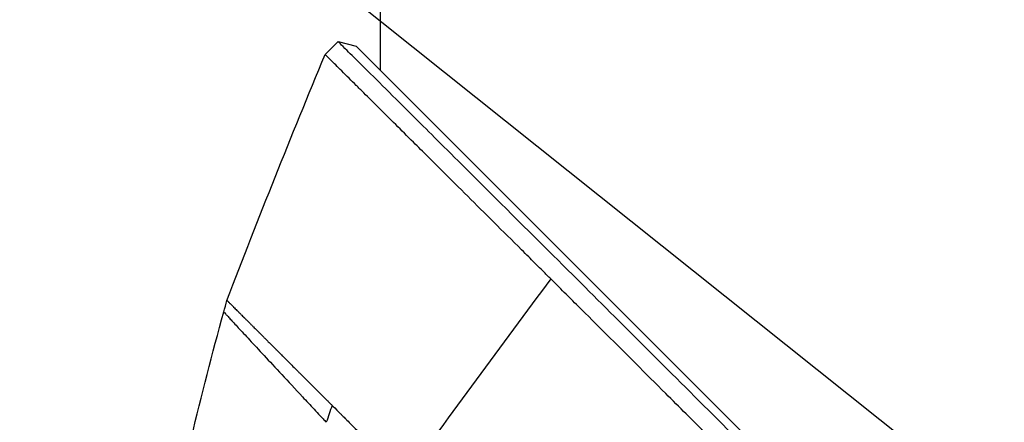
# Model space of a CAD drawing. Header units: millimetres. Extents: x 0 to 4378, y 0 to 2397.
# Tile 413 of 656: x 1385 to 1439, y 694 to 716. Entities that reach past the tile are written whole.
import ezdxf

# ---------------------------------------------------------------- set-up
doc = ezdxf.new("R2010")
doc.units = ezdxf.units.MM
doc.header["$LTSCALE"] = 0.2
doc.styles.add('Rainbow-5.0 Style', font='malgunsl.ttf')
doc.dimstyles.new('Rainbow-5.0 Style', dxfattribs={"dimtxt": 4.5, "dimasz": 2.5, "dimexe": 1, "dimexo": 1, "dimgap": 1, "dimtad": 1, "dimdsep": 46, "dimtxsty": 'Rainbow-5.0 Style', "dimcen": 0, "dimclrd": 251, "dimclre": 251, "dimclrt": 7, "dimazin": 3, "dimtp": 0.1, "dimtm": 0.1, "dimtfac": 0.61, "dimtmove": 0, "dimatfit": 3, "dimfxl": 1, "dimlwd": -1, "dimlwe": -1, "dimarcsym": 1})

# ---------------------------------------------------------------- blocks, each defined once
blk = doc.blocks.new('Blk$A17R2-5W24F')
for p, q in [((-207.4, 233.4), (-207.4, 213.634)), ((-209.695, 215.202), (-210.402, 214.495)), ((-209.695, 215.202), (-208.707, 214.941)), ((-102.946, 109.179), (-208.707, 214.941))]:
    blk.add_line(p, q)
blk.add_arc((184.701, 58.671), 417.706, 160.90417, 161.0381)
for points, knots in [([(-122.768, 128.147), (-122.812, 128.191), (-123.254, 128.635), (-124.241, 129.626), (-124.614, 130.001), (-125.738, 131.13), (-126.497, 131.892), (-128.799, 134.204), (-130.369, 135.779), (-135.147, 140.576), (-138.442, 143.883), (-142.751, 148.204), (-143.714, 149.169), (-145.786, 151.246), (-146.897, 152.36), (-148.423, 153.889), (-148.832, 154.299), (-149.342, 154.81), (-149.435, 154.903), (-149.608, 155.077), (-149.692, 155.161), (-149.824, 155.293), (-149.869, 155.338), (-149.979, 155.449), (-150.05, 155.519), (-150.249, 155.719), (-150.411, 155.882), (-151.227, 156.702), (-151.863, 157.342), (-153.803, 159.293), (-155.102, 160.6), (-157.814, 163.33), (-159.228, 164.753), (-160.927, 166.463), (-161.219, 166.758), (-161.659, 167.201), (-161.805, 167.348), (-162.058, 167.603), (-162.158, 167.704), (-162.73, 168.278), (-163.264, 168.813), (-166.035, 171.591), (-168.228, 173.79), (-171.392, 176.961), (-172.385, 177.956), (-175.266, 180.841), (-177.142, 182.719), (-179.821, 185.401), (-180.671, 186.252), (-182.322, 187.903), (-183.129, 188.711), (-185.47, 191.051), (-186.982, 192.562), (-191.197, 196.774), (-193.808, 199.38), (-196.702, 202.267), (-197.183, 202.746), (-199.422, 204.978), (-201.061, 206.612), (-203.078, 208.62), (-203.604, 209.143), (-204.539, 210.074), (-204.954, 210.487), (-205.69, 211.22), (-206.017, 211.545), (-207.405, 212.926), (-208.25, 213.766), (-208.968, 214.48), (-209.094, 214.606), (-209.366, 214.876), (-209.489, 214.998), (-209.653, 215.161), (-209.695, 215.202), (-209.695, 215.202)], [0.000001, 0.000001, 0.000001, 0.000001, 0.0219532, 0.0219532, 0.0351184, 0.0351184, 0.0614547, 0.0614547, 0.1141108, 0.1141108, 0.2193661, 0.2193661, 0.2494452, 0.2494452, 0.2838226, 0.2838226, 0.2965481, 0.2965481, 0.2993275, 0.2993275, 0.3018631, 0.3018631, 0.3033739, 0.3033739, 0.3052155, 0.3052155, 0.3091295, 0.3091295, 0.3252412, 0.3252412, 0.3574735, 0.3574735, 0.3925774, 0.3925774, 0.3999028, 0.3999028, 0.4035745, 0.4035745, 0.4063648, 0.4063648, 0.4181873, 0.4181873, 0.4644663, 0.4644663, 0.485753, 0.485753, 0.5266159, 0.5266159, 0.5454334, 0.5454334, 0.5638445, 0.5638445, 0.5994036, 0.5994036, 0.6655638, 0.6655638, 0.6790011, 0.6790011, 0.7294087, 0.7294087, 0.7483147, 0.7483147, 0.7648625, 0.7648625, 0.7793406, 0.7793406, 0.8301111, 0.8301111, 0.8427768, 0.8427768, 0.8617727, 0.8617727, 0.8807622, 0.8807622, 0.8807622, 0.8807622]), ([(-198.088, 202.237), (-198.104, 202.252), (-198.162, 202.311), (-198.291, 202.439), (-198.342, 202.489), (-198.493, 202.64), (-198.594, 202.741), (-198.894, 203.04), (-199.092, 203.237), (-199.419, 203.563), (-199.549, 203.693), (-200.197, 204.338), (-200.701, 204.841), (-202.173, 206.308), (-203.098, 207.229), (-204.527, 208.652), (-205.069, 209.191), (-206.254, 210.371), (-206.872, 210.985), (-207.735, 211.843), (-208.025, 212.132), (-208.435, 212.54), (-208.572, 212.676), (-208.839, 212.942), (-208.969, 213.071), (-209.383, 213.483), (-209.628, 213.726), (-210.017, 214.113), (-210.162, 214.257), (-210.354, 214.448), (-210.402, 214.495), (-210.402, 214.495)], [-1.679188, -1.679188, -1.679188, -1.679188, -1.6700507, -1.6700507, -1.664133, -1.664133, -1.652298, -1.652298, -1.6286625, -1.6286625, -1.6128938, -1.6128938, -1.5498083, -1.5498083, -1.423659, -1.423659, -1.339547, -1.339547, -1.2274326, -1.2274326, -1.1636983, -1.1636983, -1.1295618, -1.1295618, -1.0931766, -1.0931766, -1.0061903, -1.0061903, -0.9209563, -0.9209563, -0.8368224, -0.8368224, -0.8368224, -0.8368224]), ([(-123.475, 127.44), (-123.494, 127.459), (-123.699, 127.665), (-123.859, 127.825), (-123.955, 127.922), (-124.244, 128.212), (-124.437, 128.406), (-125.02, 128.991), (-125.41, 129.384), (-126.591, 130.569), (-127.387, 131.369), (-129.805, 133.797), (-131.454, 135.453), (-136.476, 140.493), (-139.943, 143.97), (-143.94, 147.98), (-144.419, 148.46), (-145.395, 149.438), (-145.892, 149.937), (-146.576, 150.624), (-146.763, 150.811), (-147.185, 151.234), (-147.412, 151.46), (-147.792, 151.841), (-147.943, 151.992), (-148.181, 152.231), (-148.267, 152.318), (-148.55, 152.602), (-148.746, 152.798), (-149.126, 153.178), (-149.311, 153.363), (-149.622, 153.675), (-149.748, 153.801), (-149.962, 154.016), (-150.05, 154.104), (-150.21, 154.264), (-150.284, 154.338), (-150.44, 154.495), (-150.514, 154.569), (-150.65, 154.705), (-150.701, 154.756), (-150.794, 154.85), (-150.827, 154.883), (-150.916, 154.972), (-150.985, 155.041), (-151.117, 155.174), (-151.176, 155.233), (-151.278, 155.335), (-151.322, 155.379), (-151.463, 155.522), (-151.56, 155.619), (-151.813, 155.873), (-151.968, 156.029), (-152.284, 156.347), (-152.446, 156.51), (-153.776, 157.848), (-154.95, 159.029), (-157.427, 161.522), (-158.73, 162.832), (-160.862, 164.979), (-162.591, 166.722), (-166.168, 170.309), (-166.891, 171.034), (-168.424, 172.571), (-169.233, 173.381), (-171.327, 175.48), (-172.609, 176.765), (-174.436, 178.595), (-174.99, 179.149), (-176.055, 180.216), (-176.568, 180.73), (-177.321, 181.483), (-177.56, 181.723), (-178.027, 182.191), (-178.258, 182.421), (-178.67, 182.834), (-178.852, 183.016), (-179.237, 183.401), (-179.438, 183.603), (-179.838, 184.003), (-180.036, 184.201), (-181.041, 185.207), (-181.848, 186.014), (-182.996, 187.163), (-183.346, 187.512), (-184.018, 188.184), (-184.341, 188.508), (-185.879, 190.046), (-187.076, 191.243), (-188.693, 192.858), (-189.13, 193.295), (-190.324, 194.488), (-191.073, 195.236), (-192.917, 197.077), (-193.997, 198.155), (-195.569, 199.724), (-196.086, 200.239), (-196.847, 200.999), (-197.098, 201.249), (-197.472, 201.622), (-197.596, 201.746), (-197.844, 201.993), (-197.967, 202.115), (-198.088, 202.237)], [-14.928322, -14.928322, -14.928322, -14.928322, -14.896707, -14.896707, -14.848734, -14.848734, -14.752823, -14.752823, -14.560969, -14.560969, -14.17703, -14.17703, -13.409415, -13.409415, -11.876213, -11.876213, -11.668207, -11.668207, -11.453159, -11.453159, -11.372747, -11.372747, -11.272599, -11.272599, -11.20517, -11.20517, -11.166918, -11.166918, -11.081084, -11.081084, -10.998605, -10.998605, -10.942314, -10.942314, -10.903595, -10.903595, -10.870438, -10.870438, -10.833405, -10.833405, -10.814393, -10.814393, -10.794488, -10.794488, -10.685639, -10.685639, -10.597814, -10.597814, -10.533743, -10.533743, -10.390999, -10.390999, -10.164419, -10.164419, -9.928854, -9.928854, -8.224974, -8.224974, -6.336606, -6.336606, -5.119938, -5.119938, -4.810515, -4.810515, -4.46235, -4.46235, -3.905475, -3.905475, -3.661916, -3.661916, -3.435477, -3.435477, -3.330451, -3.330451, -3.226718, -3.226718, -3.145057, -3.145057, -3.053528, -3.053528, -2.963582, -2.963582, -2.596267, -2.596267, -2.434716, -2.434716, -2.28372, -2.28372, -1.713212, -1.713212, -1.499126, -1.499126, -1.124709, -1.124709, -0.562576, -0.562576, -0.28151, -0.28151, -0.140929, -0.140929, -0.070634, -0.070634, -0.000001, -0.000001, -0.000001, -0.000001]), ([(-215.757, 201.06), (-215.757, 201.06), (-215.757, 201.06), (-215.757, 201.06), (-215.757, 201.06), (-215.757, 201.06), (-215.757, 201.06), (-215.757, 201.06), (-215.757, 201.06), (-215.757, 201.06), (-215.756, 201.06), (-215.756, 201.059), (-215.755, 201.058), (-215.754, 201.057), (-215.753, 201.056), (-215.751, 201.054), (-215.751, 201.054), (-215.751, 201.054), (-215.751, 201.054), (-215.75, 201.053), (-215.748, 201.052), (-215.747, 201.05), (-215.743, 201.047), (-215.739, 201.042), (-215.734, 201.037), (-215.729, 201.033), (-215.724, 201.027), (-215.718, 201.021), (-215.712, 201.015), (-215.705, 201.009), (-215.698, 201.001), (-215.697, 201), (-215.695, 200.999), (-215.694, 200.997), (-215.687, 200.991), (-215.68, 200.984), (-215.673, 200.976), (-215.671, 200.974), (-215.668, 200.972), (-215.666, 200.97), (-215.65, 200.954), (-215.633, 200.936), (-215.614, 200.917), (-215.61, 200.913), (-215.605, 200.909), (-215.601, 200.905), (-215.596, 200.899), (-215.591, 200.894), (-215.585, 200.889), (-215.575, 200.878), (-215.564, 200.868), (-215.553, 200.857), (-215.539, 200.842), (-215.524, 200.828), (-215.509, 200.813), (-215.48, 200.784), (-215.45, 200.754), (-215.419, 200.722), (-215.417, 200.72), (-215.415, 200.718), (-215.413, 200.716), (-215.411, 200.715), (-215.409, 200.713), (-215.407, 200.711), (-215.403, 200.707), (-215.399, 200.703), (-215.395, 200.699), (-215.366, 200.669), (-215.335, 200.639), (-215.304, 200.608), (-215.275, 200.578), (-215.244, 200.548), (-215.214, 200.517), (-215.196, 200.5), (-215.178, 200.482), (-215.161, 200.464), (-215.153, 200.456), (-215.144, 200.448), (-215.136, 200.44), (-215.128, 200.431), (-215.119, 200.422), (-215.11, 200.413), (-215.075, 200.379), (-215.041, 200.345), (-215.008, 200.311), (-214.986, 200.29), (-214.965, 200.269), (-214.945, 200.248), (-214.916, 200.22), (-214.889, 200.192), (-214.862, 200.166), (-214.858, 200.161), (-214.853, 200.156), (-214.848, 200.151), (-214.845, 200.149), (-214.843, 200.146), (-214.841, 200.144), (-214.839, 200.142), (-214.836, 200.14), (-214.834, 200.137), (-214.833, 200.136), (-214.831, 200.135), (-214.829, 200.132), (-214.828, 200.132), (-214.828, 200.131), (-214.827, 200.131), (-214.82, 200.123), (-214.81, 200.114), (-214.801, 200.104), (-214.798, 200.102), (-214.795, 200.099), (-214.793, 200.096), (-214.791, 200.094), (-214.79, 200.093), (-214.788, 200.091), (-214.744, 200.047), (-214.7, 200.003), (-214.657, 199.961), (-214.616, 199.919), (-214.575, 199.879), (-214.536, 199.839), (-214.496, 199.799), (-214.457, 199.76), (-214.42, 199.723), (-214.4, 199.703), (-214.381, 199.684), (-214.362, 199.666), (-214.346, 199.649), (-214.329, 199.633), (-214.313, 199.617), (-214.281, 199.584), (-214.25, 199.554), (-214.222, 199.525), (-214.193, 199.497), (-214.167, 199.47), (-214.143, 199.446), (-214.12, 199.423), (-214.099, 199.402), (-214.08, 199.383), (-214.072, 199.375), (-214.064, 199.367), (-214.057, 199.36), (-214.054, 199.358), (-214.052, 199.355), (-214.05, 199.353), (-214.047, 199.351), (-214.044, 199.348), (-214.042, 199.345), (-214.036, 199.339), (-214.03, 199.333), (-214.024, 199.327), (-214.021, 199.324), (-214.017, 199.321), (-214.014, 199.318), (-214.013, 199.317), (-214.012, 199.316), (-214.012, 199.315), (-214.011, 199.314), (-214.01, 199.313), (-214.009, 199.312), (-213.997, 199.301), (-213.984, 199.287), (-213.969, 199.272), (-213.962, 199.266), (-213.956, 199.259), (-213.949, 199.252), (-213.944, 199.247), (-213.939, 199.243), (-213.935, 199.238), (-213.927, 199.23), (-213.919, 199.222), (-213.911, 199.214), (-213.88, 199.183), (-213.846, 199.149), (-213.809, 199.112), (-213.771, 199.075), (-213.731, 199.034), (-213.687, 198.99), (-213.643, 198.947), (-213.596, 198.9), (-213.545, 198.849), (-213.531, 198.835), (-213.517, 198.82), (-213.502, 198.806), (-213.449, 198.752), (-213.392, 198.695), (-213.331, 198.634), (-213.314, 198.617), (-213.296, 198.6), (-213.279, 198.582), (-213.233, 198.536), (-213.185, 198.488), (-213.135, 198.438), (-213.122, 198.425), (-213.108, 198.412), (-213.095, 198.398), (-213.088, 198.391), (-213.08, 198.384), (-213.073, 198.376), (-213.049, 198.352), (-213.024, 198.327), (-212.999, 198.302), (-212.988, 198.291), (-212.977, 198.28), (-212.966, 198.269), (-212.961, 198.264), (-212.956, 198.259), (-212.951, 198.254), (-212.948, 198.251), (-212.945, 198.248), (-212.942, 198.245), (-212.94, 198.243), (-212.937, 198.241), (-212.935, 198.238), (-212.894, 198.197), (-212.853, 198.157), (-212.814, 198.117), (-212.788, 198.091), (-212.762, 198.065), (-212.737, 198.04), (-212.718, 198.021), (-212.699, 198.002), (-212.68, 197.983), (-212.623, 197.927), (-212.567, 197.871), (-212.513, 197.816), (-212.431, 197.735), (-212.352, 197.655), (-212.274, 197.578), (-212.193, 197.497), (-212.115, 197.418), (-212.039, 197.343), (-211.988, 197.292), (-211.938, 197.242), (-211.89, 197.194), (-211.869, 197.172), (-211.847, 197.151), (-211.827, 197.13), (-211.791, 197.094), (-211.756, 197.06), (-211.722, 197.026), (-211.716, 197.019), (-211.71, 197.013), (-211.703, 197.007), (-211.699, 197.003), (-211.695, 196.998), (-211.691, 196.994), (-211.687, 196.99), (-211.683, 196.986), (-211.679, 196.982), (-211.664, 196.967), (-211.649, 196.952), (-211.632, 196.935), (-211.622, 196.926), (-211.612, 196.915), (-211.601, 196.904), (-211.599, 196.902), (-211.596, 196.9), (-211.594, 196.897), (-211.591, 196.895), (-211.589, 196.892), (-211.587, 196.89), (-211.54, 196.844), (-211.492, 196.796), (-211.443, 196.747), (-211.412, 196.716), (-211.381, 196.684), (-211.349, 196.652), (-211.3, 196.603), (-211.25, 196.553), (-211.2, 196.503), (-211.186, 196.49), (-211.173, 196.476), (-211.159, 196.463), (-211.053, 196.356), (-210.946, 196.25), (-210.84, 196.144), (-210.795, 196.098), (-210.75, 196.053), (-210.704, 196.008), (-210.609, 195.912), (-210.514, 195.817), (-210.419, 195.722), (-210.402, 195.705), (-210.384, 195.688), (-210.367, 195.67), (-210.343, 195.647), (-210.319, 195.623), (-210.295, 195.599), (-210.273, 195.577), (-210.251, 195.554), (-210.229, 195.532), (-210.223, 195.526), (-210.217, 195.52), (-210.21, 195.514), (-210.205, 195.509), (-210.2, 195.503), (-210.195, 195.498), (-210.166, 195.469), (-210.136, 195.44), (-210.107, 195.411), (-210.104, 195.407), (-210.1, 195.403), (-210.096, 195.4), (-210.093, 195.396), (-210.089, 195.392), (-210.086, 195.389), (-210.07, 195.373), (-210.054, 195.358), (-210.039, 195.342), (-210.032, 195.336), (-210.026, 195.329), (-210.02, 195.323)], [0.4973037, 0.4973037, 0.4973037, 0.4973037, 0.4973146, 0.4973146, 0.4973146, 0.4990312, 0.4990312, 0.4990312, 0.5, 0.5, 0.5, 0.5051869, 0.5051869, 0.5051869, 0.510084, 0.510084, 0.510084, 0.5103738, 0.5103738, 0.5103738, 0.5139126, 0.5139126, 0.5139126, 0.5218915, 0.5218915, 0.5218915, 0.529261, 0.529261, 0.529261, 0.5365224, 0.5365224, 0.5365224, 0.5379454, 0.5379454, 0.5379454, 0.5443998, 0.5443998, 0.5443998, 0.5462978, 0.5462978, 0.5462978, 0.5596475, 0.5596475, 0.5596475, 0.5625715, 0.5625715, 0.5625715, 0.5661771, 0.5661771, 0.5661771, 0.5729971, 0.5729971, 0.5729971, 0.5818332, 0.5818332, 0.5818332, 0.5986402, 0.5986402, 0.5986402, 0.5996738, 0.5996738, 0.5996738, 0.6006362, 0.6006362, 0.6006362, 0.6027893, 0.6027893, 0.6027893, 0.6184004, 0.6184004, 0.6184004, 0.6335296, 0.6335296, 0.6335296, 0.64236, 0.64236, 0.64236, 0.6463626, 0.6463626, 0.6463626, 0.6507898, 0.6507898, 0.6507898, 0.667948, 0.667948, 0.667948, 0.6789172, 0.6789172, 0.6789172, 0.6937092, 0.6937092, 0.6937092, 0.6964827, 0.6964827, 0.6964827, 0.6977828, 0.6977828, 0.6977828, 0.6990422, 0.6990422, 0.6990422, 0.6998134, 0.6998134, 0.6998134, 0.6999629, 0.6999629, 0.6999629, 0.7018661, 0.7018661, 0.7018661, 0.702432, 0.702432, 0.702432, 0.702738, 0.702738, 0.702738, 0.7116526, 0.7116526, 0.7116526, 0.7203272, 0.7203272, 0.7203272, 0.7292062, 0.7292062, 0.7292062, 0.7338925, 0.7338925, 0.7338925, 0.7380852, 0.7380852, 0.7380852, 0.7466736, 0.7466736, 0.7466736, 0.7552545, 0.7552545, 0.7552545, 0.7634432, 0.7634432, 0.7634432, 0.7670258, 0.7670258, 0.7670258, 0.7681231, 0.7681231, 0.7681231, 0.7695286, 0.7695286, 0.7695286, 0.7727308, 0.7727308, 0.7727308, 0.7743557, 0.7743557, 0.7743557, 0.77481, 0.77481, 0.77481, 0.7752253, 0.7752253, 0.7752253, 0.7809176, 0.7809176, 0.7809176, 0.783408, 0.783408, 0.783408, 0.7850599, 0.7850599, 0.7850599, 0.7876734, 0.7876734, 0.7876734, 0.7978095, 0.7978095, 0.7978095, 0.8079173, 0.8079173, 0.8079173, 0.8179757, 0.8179757, 0.8179757, 0.8207641, 0.8207641, 0.8207641, 0.830883, 0.830883, 0.830883, 0.8336906, 0.8336906, 0.8336906, 0.84097, 0.84097, 0.84097, 0.8428613, 0.8428613, 0.8428613, 0.8438829, 0.8438829, 0.8438829, 0.8473014, 0.8473014, 0.8473014, 0.848797, 0.848797, 0.848797, 0.849501, 0.849501, 0.849501, 0.8499118, 0.8499118, 0.8499118, 0.8502404, 0.8502404, 0.8502404, 0.8560504, 0.8560504, 0.8560504, 0.8598455, 0.8598455, 0.8598455, 0.8626919, 0.8626919, 0.8626919, 0.8712311, 0.8712311, 0.8712311, 0.8838593, 0.8838593, 0.8838593, 0.8970791, 0.8970791, 0.8970791, 0.9059745, 0.9059745, 0.9059745, 0.9099201, 0.9099201, 0.9099201, 0.9166247, 0.9166247, 0.9166247, 0.9178818, 0.9178818, 0.9178818, 0.9187464, 0.9187464, 0.9187464, 0.9195185, 0.9195185, 0.9195185, 0.9225648, 0.9225648, 0.9225648, 0.9243365, 0.9243365, 0.9243365, 0.9247351, 0.9247351, 0.9247351, 0.9250839, 0.9250839, 0.9250839, 0.9322002, 0.9322002, 0.9322002, 0.9367386, 0.9367386, 0.9367386, 0.9438013, 0.9438013, 0.9438013, 0.9456969, 0.9456969, 0.9456969, 0.960731, 0.960731, 0.960731, 0.9671605, 0.9671605, 0.9671605, 0.9807505, 0.9807505, 0.9807505, 0.9832355, 0.9832355, 0.9832355, 0.9866758, 0.9866758, 0.9866758, 0.9898752, 0.9898752, 0.9898752, 0.9907614, 0.9907614, 0.9907614, 0.9915265, 0.9915265, 0.9915265, 0.9957398, 0.9957398, 0.9957398, 0.9962819, 0.9962819, 0.9962819, 0.9968052, 0.9968052, 0.9968052, 0.9990725, 0.9990725, 0.9990725, 1, 1, 1, 1]), ([(-215.932, 200.431), (-215.932, 200.431), (-215.93, 200.429), (-215.927, 200.425), (-215.923, 200.421), (-215.918, 200.415), (-215.91, 200.406), (-215.896, 200.39), (-215.873, 200.366), (-215.844, 200.333), (-215.814, 200.301), (-215.777, 200.261), (-215.733, 200.212), (-215.689, 200.164), (-215.638, 200.108), (-215.579, 200.044), (-215.461, 199.916), (-215.314, 199.757), (-215.138, 199.566), (-214.962, 199.375), (-214.756, 199.154), (-214.521, 198.9), (-214.287, 198.647), (-214.023, 198.362), (-213.73, 198.047), (-213.437, 197.731), (-213.115, 197.385), (-212.765, 197.008), (-212.415, 196.632), (-212.036, 196.225), (-211.631, 195.79), (-211.429, 195.572), (-211.22, 195.347), (-211.004, 195.116), (-210.896, 195), (-210.787, 194.882), (-210.676, 194.763), (-210.62, 194.703), (-210.564, 194.643), (-210.508, 194.583), (-210.48, 194.552), (-210.452, 194.522), (-210.423, 194.492), (-210.395, 194.461), (-210.367, 194.431), (-210.338, 194.4)], [0.5008607, 0.5008607, 0.5008607, 0.5008607, 0.5162041, 0.5162041, 0.5162041, 0.5318104, 0.5318104, 0.5318104, 0.5630231, 0.5630231, 0.5630231, 0.5942357, 0.5942357, 0.5942357, 0.6254483, 0.6254483, 0.6254483, 0.6878736, 0.6878736, 0.6878736, 0.7502989, 0.7502989, 0.7502989, 0.8127242, 0.8127242, 0.8127242, 0.8751494, 0.8751494, 0.8751494, 0.9375747, 0.9375747, 0.9375747, 0.9687874, 0.9687874, 0.9687874, 0.9843937, 0.9843937, 0.9843937, 0.9921968, 0.9921968, 0.9921968, 0.9960984, 0.9960984, 0.9960984, 1, 1, 1, 1]), ([(-210.02, 195.323), (-209.972, 195.284), (-209.818, 195.123), (-209.59, 194.894), (-209.545, 194.85), (-209.443, 194.747), (-209.384, 194.689), (-209.287, 194.592), (-209.253, 194.557), (-209.13, 194.434), (-209.039, 194.343), (-208.819, 194.123), (-208.689, 193.993), (-208.498, 193.802), (-208.426, 193.73), (-208.271, 193.574), (-208.186, 193.49), (-208.023, 193.326), (-207.94, 193.243), (-207.754, 193.057), (-207.65, 192.953), (-207.428, 192.73), (-207.307, 192.609), (-207.134, 192.436), (-207.09, 192.391), (-206.979, 192.28), (-206.93, 192.23), (-206.712, 191.951), (-206.609, 191.799), (-206.471, 191.572), (-206.43, 191.502), (-206.364, 191.382), (-206.344, 191.346), (-206.304, 191.269), (-206.286, 191.235), (-206.266, 191.195), (-206.256, 191.173), (-206.239, 191.143), (-206.235, 191.137), (-206.234, 191.134)], [0.000001, 0.000001, 0.000001, 0.000001, 0.034334, 0.034334, 0.0425241, 0.0425241, 0.0534567, 0.0534567, 0.0598525, 0.0598525, 0.0777941, 0.0777941, 0.1014557, 0.1014557, 0.1157107, 0.1157107, 0.1320401, 0.1320401, 0.1487501, 0.1487501, 0.1691621, 0.1691621, 0.1939114, 0.1939114, 0.2042117, 0.2042117, 0.2213379, 0.2213379, 0.2380622, 0.2380622, 0.2455056, 0.2455056, 0.249627, 0.249627, 0.2509685, 0.2509685, 0.2525245, 0.2525245, 0.2532575, 0.2532575, 0.2532575, 0.2532575])]:
    blk.add_open_spline(points, degree=3, knots=knots)
for points in [[(-215.757, 201.06), (-214.04, 205.565), (-212.253, 210.044), (-210.402, 214.495)], [(-198.088, 202.237), (-200.808, 198.591), (-203.524, 194.89), (-206.234, 191.134)], [(-215.932, 200.431), (-215.874, 200.641), (-215.815, 200.85), (-215.757, 201.06)], [(-217.691, 193.579), (-217.149, 195.874), (-216.563, 198.159), (-215.932, 200.431)]]:
    blk.add_open_spline(points, degree=3)

msp = doc.modelspace()

# ---------------------------------------------------------------- block references
msp.add_blockref('Blk$A17R2-5W24F', (1612.144, 499.915))

# ---------------------------------------------------------------- leaders
at = {"annotation_type": 0, "has_hookline": 1, "hookline_direction": 1, "text_width": 145.327}
msp.add_leader([(1463.745, 669.115), (1338.752, 768.946), (1326.252, 768.946)], dimstyle='Rainbow-5.0 Style', override={"dimscale": 5, "dimgap": 1, "dimtad": 1}, dxfattribs=at)

doc.saveas('drawing.dxf')
